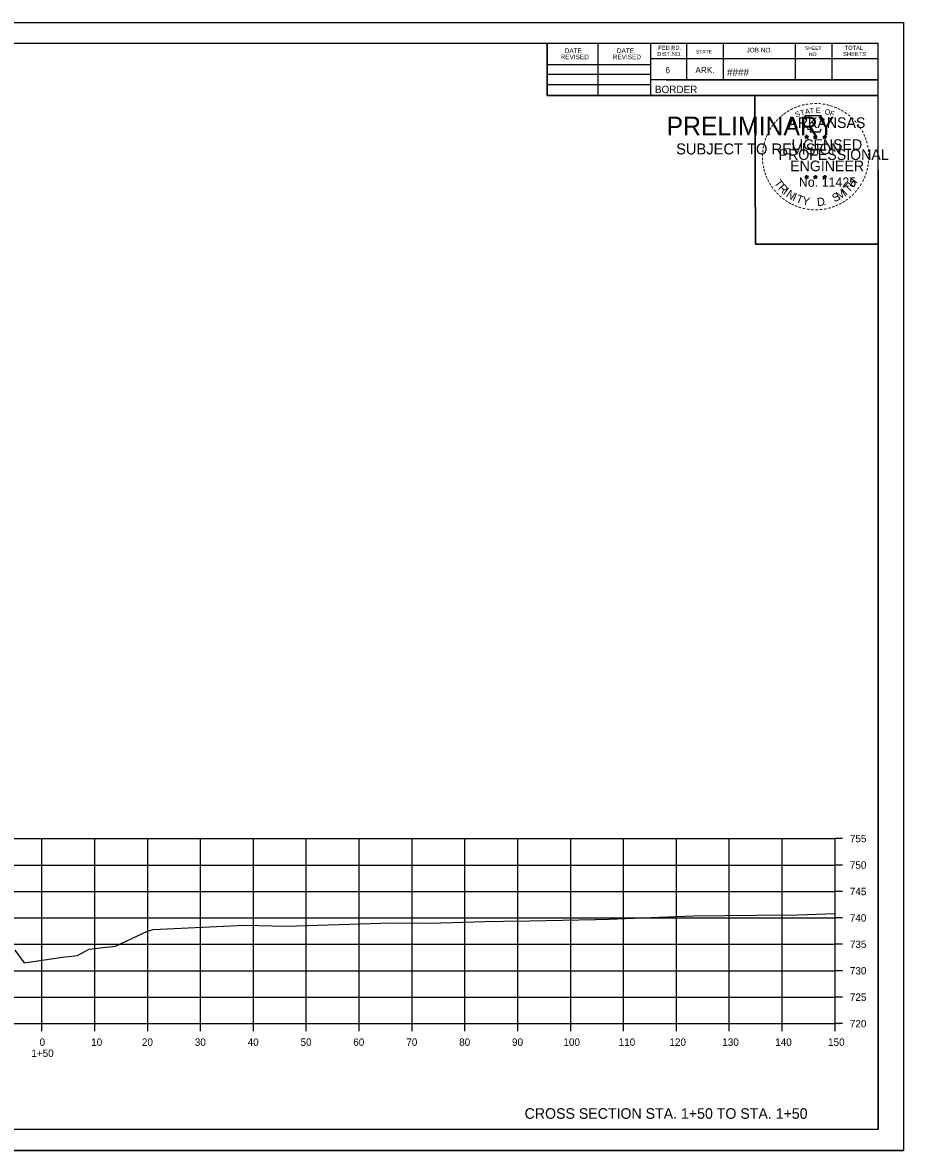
# Model space of a CAD drawing. Extents: x 1354696 to 1366163, y 660729 to 670380.
# Drawn here: x 1363546 to 1363712.6, y 670167.1 to 670380.5 of the extents above; entities that cross this region are included whole.
import ezdxf

# ---------------------------------------------------------------- set-up
doc = ezdxf.new("R2010")
doc.units = 0
for name, color, linetype in [('NO PLOT CELL', 7, 'Continuous'), ('R_Axis', 7, 'Continuous'), ('R_Axis Annot', 7, 'Continuous'), ('R_Border', 7, 'Continuous'), ('R_Border PE', 7, 'Continuous'), ('R_Border Prem', 7, 'Continuous'), ('R_Draft', 7, 'Continuous'), ('R_Exist Surface', 7, 'Continuous'), ('R_Grid', 7, 'Continuous'), ('R_No Plot', 7, 'Continuous')]:
    doc.layers.add(name, color=color, linetype=linetype)

msp = doc.modelspace()

# ---------------------------------------------------------------- linework, layer by layer
at = {"layer": 'R_Axis'}
for p, q in [((1363699.68, 670191.13), (1363699.68, 670226.13)), ((1363701.08, 670226.13), (1363699.68, 670226.13)), ((1363701.08, 670221.13), (1363699.68, 670221.13)), ((1363701.08, 670216.13), (1363699.68, 670216.13)), ((1363701.08, 670211.13), (1363699.68, 670211.13)), ((1363701.08, 670206.13), (1363699.68, 670206.13)), ((1363701.08, 670201.13), (1363699.68, 670201.13)), ((1363701.08, 670196.13), (1363699.68, 670196.13)), ((1363399.68, 670191.13), (1363699.68, 670191.13)), ((1363549.68, 670189.73), (1363549.68, 670191.13)), ((1363559.68, 670189.73), (1363559.68, 670191.13)), ((1363569.68, 670189.73), (1363569.68, 670191.13)), ((1363579.68, 670189.73), (1363579.68, 670191.13)), ((1363589.68, 670189.73), (1363589.68, 670191.13)), ((1363599.68, 670189.73), (1363599.68, 670191.13)), ((1363609.68, 670189.73), (1363609.68, 670191.13)), ((1363619.68, 670189.73), (1363619.68, 670191.13)), ((1363629.68, 670189.73), (1363629.68, 670191.13)), ((1363639.68, 670189.73), (1363639.68, 670191.13)), ((1363649.68, 670189.73), (1363649.68, 670191.13)), ((1363659.68, 670189.73), (1363659.68, 670191.13)), ((1363669.68, 670189.73), (1363669.68, 670191.13)), ((1363679.68, 670189.73), (1363679.68, 670191.13)), ((1363689.68, 670189.73), (1363689.68, 670191.13)), ((1363699.68, 670189.73), (1363699.68, 670191.13)), ((1363701.08, 670191.13), (1363699.68, 670191.13))]:
    msp.add_line(p, q, dxfattribs=at)
at = {"layer": 'R_Border'}
for p, q in [((1363391.68, 670376.59), (1363707.86, 670376.59)), ((1363645.22, 670366.71), (1363645.22, 670376.59)), ((1363654.9, 670366.71), (1363654.9, 670376.59)), ((1363664.76, 670376.59), (1363664.76, 670366.71)), ((1363671.6, 670376.59), (1363671.6, 670369.65)), ((1363678.54, 670376.59), (1363678.54, 670369.65)), ((1363692.12, 670376.59), (1363692.12, 670369.65)), ((1363699.06, 670376.59), (1363699.06, 670369.65)), ((1363707.86, 670171.13), (1363707.86, 670376.59)), ((1363707.86, 670373.65), (1363664.76, 670373.65)), ((1363707.86, 670373.67), (1363707.86, 670373.67)), ((1363645.22, 670372.57), (1363664.76, 670372.57)), ((1363645.22, 670370.71), (1363664.76, 670370.71)), ((1363645.22, 670368.77), (1363664.76, 670368.77)), ((1363707.86, 670369.65), (1363664.76, 670369.65)), ((1363667.72, 670369.65), (1363707.86, 670369.65)), ((1363707.86, 670366.71), (1363645.22, 670366.71)), ((1363707.86, 670171.13), (1363391.68, 670171.13))]:
    msp.add_line(p, q, dxfattribs=at)
at = {"layer": 'R_Border PE'}
for p, q in [((1363693.95, 670358.96), (1363694.29, 670358.85)), ((1363693.95, 670358.96), (1363694.2, 670358.92)), ((1363693.95, 670358.96), (1363694.18, 670358.84)), ((1363694.08, 670358.55), (1363694.29, 670358.85)), ((1363694.08, 670358.55), (1363694.2, 670358.8)), ((1363694.08, 670358.55), (1363694.29, 670358.77)), ((1363694.29, 670359.22), (1363694.25, 670358.96)), ((1363694.29, 670358.85), (1363694.29, 670359.22)), ((1363694.29, 670359.22), (1363694.34, 670358.97)), ((1363694.64, 670358.96), (1363694.29, 670358.85)), ((1363694.51, 670358.55), (1363694.29, 670358.85)), ((1363694.51, 670358.55), (1363694.29, 670358.77)), ((1363694.64, 670358.96), (1363694.36, 670358.91)), ((1363694.51, 670358.55), (1363694.37, 670358.85)), ((1363694.64, 670358.96), (1363694.44, 670358.86)), ((1363695.62, 670358.96), (1363695.96, 670358.85)), ((1363695.62, 670358.96), (1363695.87, 670358.92)), ((1363695.62, 670358.96), (1363695.85, 670358.84)), ((1363695.75, 670358.55), (1363695.96, 670358.85)), ((1363695.75, 670358.55), (1363695.87, 670358.8)), ((1363695.75, 670358.55), (1363695.96, 670358.77)), ((1363695.96, 670359.22), (1363695.92, 670358.96)), ((1363695.96, 670358.85), (1363695.96, 670359.22)), ((1363695.96, 670359.22), (1363696.01, 670358.97)), ((1363696.31, 670358.96), (1363695.96, 670358.85)), ((1363696.18, 670358.55), (1363695.96, 670358.85)), ((1363696.18, 670358.55), (1363695.96, 670358.77)), ((1363696.31, 670358.96), (1363696.03, 670358.91)), ((1363696.18, 670358.55), (1363696.04, 670358.85)), ((1363696.31, 670358.96), (1363696.11, 670358.86)), ((1363697.38, 670358.95), (1363697.73, 670358.84)), ((1363697.38, 670358.95), (1363697.63, 670358.91)), ((1363697.38, 670358.95), (1363697.62, 670358.83)), ((1363697.51, 670358.54), (1363697.73, 670358.84)), ((1363697.51, 670358.54), (1363697.64, 670358.79)), ((1363697.51, 670358.54), (1363697.73, 670358.76)), ((1363697.73, 670359.2), (1363697.69, 670358.95)), ((1363697.73, 670358.84), (1363697.73, 670359.2)), ((1363697.73, 670359.2), (1363697.78, 670358.95)), ((1363698.08, 670358.95), (1363697.73, 670358.84)), ((1363697.94, 670358.54), (1363697.73, 670358.84)), ((1363697.94, 670358.54), (1363697.73, 670358.76)), ((1363698.08, 670358.95), (1363697.79, 670358.9)), ((1363697.94, 670358.54), (1363697.8, 670358.83)), ((1363698.08, 670358.95), (1363697.87, 670358.85)), ((1363694.29, 670351.64), (1363694.25, 670351.39)), ((1363694.29, 670351.28), (1363694.29, 670351.64)), ((1363694.29, 670351.64), (1363694.34, 670351.39)), ((1363695.96, 670351.64), (1363695.92, 670351.39)), ((1363695.96, 670351.28), (1363695.96, 670351.64)), ((1363695.96, 670351.64), (1363696.01, 670351.39)), ((1363697.73, 670351.63), (1363697.69, 670351.38)), ((1363697.73, 670351.27), (1363697.73, 670351.63)), ((1363697.73, 670351.63), (1363697.78, 670351.38)), ((1363693.94, 670351.39), (1363694.29, 670351.28)), ((1363693.94, 670351.39), (1363694.19, 670351.34)), ((1363693.94, 670351.39), (1363694.18, 670351.27)), ((1363694.07, 670350.98), (1363694.29, 670351.28)), ((1363694.07, 670350.98), (1363694.2, 670351.23)), ((1363694.07, 670350.98), (1363694.29, 670351.2)), ((1363694.64, 670351.39), (1363694.29, 670351.28)), ((1363694.5, 670350.98), (1363694.29, 670351.28)), ((1363694.5, 670350.98), (1363694.29, 670351.2)), ((1363694.64, 670351.39), (1363694.35, 670351.34)), ((1363694.5, 670350.98), (1363694.37, 670351.27)), ((1363694.64, 670351.39), (1363694.43, 670351.29)), ((1363695.61, 670351.39), (1363695.96, 670351.28)), ((1363695.61, 670351.39), (1363695.86, 670351.34)), ((1363695.61, 670351.39), (1363695.85, 670351.27)), ((1363695.74, 670350.98), (1363695.96, 670351.28)), ((1363695.74, 670350.98), (1363695.87, 670351.23)), ((1363695.74, 670350.98), (1363695.96, 670351.2)), ((1363696.31, 670351.39), (1363695.96, 670351.28)), ((1363696.17, 670350.98), (1363695.96, 670351.28)), ((1363696.17, 670350.98), (1363695.96, 670351.2)), ((1363696.31, 670351.39), (1363696.02, 670351.34)), ((1363696.17, 670350.98), (1363696.04, 670351.27)), ((1363696.31, 670351.39), (1363696.1, 670351.29)), ((1363697.38, 670351.38), (1363697.73, 670351.27)), ((1363697.38, 670351.38), (1363697.63, 670351.33)), ((1363697.38, 670351.38), (1363697.61, 670351.26)), ((1363697.51, 670350.97), (1363697.73, 670351.27)), ((1363697.51, 670350.97), (1363697.64, 670351.22)), ((1363697.51, 670350.97), (1363697.72, 670351.19)), ((1363697.94, 670350.97), (1363697.72, 670351.19)), ((1363698.07, 670351.38), (1363697.73, 670351.27)), ((1363697.94, 670350.97), (1363697.73, 670351.27)), ((1363698.07, 670351.38), (1363697.79, 670351.33)), ((1363697.94, 670350.97), (1363697.8, 670351.26)), ((1363698.07, 670351.38), (1363697.87, 670351.28))]:
    msp.add_line(p, q, dxfattribs=at)
for points in [[(1363693.99, 670362.84), (1363694.26, 670362.01)], [(1363697.5, 670361.92), (1363697.64, 670362.2), (1363696.95, 670362.18), (1363697.1, 670362.84), (1363693.99, 670362.84)], [(1363694.48, 670360.42), (1363694.48, 670360.33), (1363695.04, 670360.31), (1363694.99, 670359.84), (1363696.86, 670359.84), (1363697.06, 670360.37)], [(1363694.29, 670359.22), (1363694.51, 670358.55), (1363693.95, 670358.96), (1363694.64, 670358.96), (1363694.08, 670358.55), (1363694.29, 670359.22)], [(1363695.96, 670359.22), (1363696.18, 670358.55), (1363695.62, 670358.96), (1363696.31, 670358.96), (1363695.75, 670358.55), (1363695.96, 670359.22)], [(1363697.73, 670359.2), (1363697.94, 670358.54), (1363697.38, 670358.95), (1363698.08, 670358.95), (1363697.51, 670358.54), (1363697.73, 670359.2)], [(1363694.29, 670351.64), (1363694.5, 670350.98), (1363693.94, 670351.39), (1363694.64, 670351.39), (1363694.07, 670350.98), (1363694.29, 670351.64)], [(1363695.96, 670351.64), (1363696.17, 670350.98), (1363695.61, 670351.39), (1363696.31, 670351.39), (1363695.74, 670350.98), (1363695.96, 670351.64)], [(1363697.73, 670351.63), (1363697.94, 670350.97), (1363697.38, 670351.38), (1363698.07, 670351.38), (1363697.51, 670350.97), (1363697.73, 670351.63)]]:
    msp.add_lwpolyline(points, dxfattribs=at)
for centre, radius in [((1363694.29, 670358.85), 0.172), ((1363694.29, 670358.85), 0.145), ((1363694.29, 670358.85), 0.116), ((1363694.29, 670358.85), 0.0991), ((1363694.29, 670358.85), 0.0747), ((1363694.29, 670358.85), 0.0495), ((1363694.29, 670358.85), 0.0296), ((1363695.96, 670358.85), 0.172), ((1363695.96, 670358.85), 0.145), ((1363695.96, 670358.85), 0.116), ((1363695.96, 670358.85), 0.0991), ((1363695.96, 670358.85), 0.0747), ((1363695.96, 670358.85), 0.0495), ((1363695.96, 670358.85), 0.0296), ((1363697.73, 670358.84), 0.172), ((1363697.73, 670358.84), 0.145), ((1363697.73, 670358.84), 0.116), ((1363697.73, 670358.84), 0.0991), ((1363697.73, 670358.84), 0.0747), ((1363697.73, 670358.84), 0.0495), ((1363697.73, 670358.84), 0.0296), ((1363694.29, 670351.28), 0.172), ((1363694.29, 670351.28), 0.145), ((1363694.29, 670351.28), 0.116), ((1363694.29, 670351.28), 0.0991), ((1363694.29, 670351.28), 0.0747), ((1363694.29, 670351.28), 0.0495), ((1363694.29, 670351.28), 0.0296), ((1363695.96, 670351.28), 0.172), ((1363695.96, 670351.28), 0.145), ((1363695.96, 670351.28), 0.116), ((1363695.96, 670351.28), 0.0991), ((1363695.96, 670351.28), 0.0747), ((1363695.96, 670351.28), 0.0495), ((1363695.96, 670351.28), 0.0296), ((1363697.73, 670351.27), 0.172), ((1363697.73, 670351.27), 0.145), ((1363697.73, 670351.27), 0.116), ((1363697.73, 670351.27), 0.0991), ((1363697.73, 670351.27), 0.0747), ((1363697.73, 670351.27), 0.0495), ((1363697.73, 670351.27), 0.0296)]:
    msp.add_circle(centre, radius, dxfattribs=at)
at = {"layer": 'R_Exist Surface'}
msp.add_lwpolyline([(1363544.58, 670205.04), (1363546.34, 670202.66), (1363553.59, 670203.68), (1363556.43, 670204.01), (1363557.64, 670204.68), (1363558.58, 670205.23), (1363560.68, 670205.44), (1363563.57, 670205.8), (1363569.65, 670208.59), (1363570.73, 670208.94), (1363587.96, 670209.77), (1363595.85, 670209.59), (1363615.82, 670210.19), (1363623.08, 670210.11), (1363633.43, 670210.43), (1363636.99, 670210.48), (1363641.86, 670210.56), (1363654.38, 670210.82), (1363656.9, 670210.92), (1363669.62, 670211.41), (1363672.92, 670211.54), (1363684.85, 670211.63), (1363692.64, 670211.71), (1363699.68, 670211.96)], dxfattribs=at)
at = {"layer": 'R_Grid'}
for p, q in [((1363399.68, 670226.13), (1363699.68, 670226.13)), ((1363549.68, 670191.13), (1363549.68, 670226.13)), ((1363559.68, 670191.13), (1363559.68, 670226.13)), ((1363569.68, 670191.13), (1363569.68, 670226.13)), ((1363579.68, 670191.13), (1363579.68, 670226.13)), ((1363589.68, 670191.13), (1363589.68, 670226.13)), ((1363599.68, 670191.13), (1363599.68, 670226.13)), ((1363609.68, 670191.13), (1363609.68, 670226.13)), ((1363619.68, 670191.13), (1363619.68, 670226.13)), ((1363629.68, 670191.13), (1363629.68, 670226.13)), ((1363639.68, 670191.13), (1363639.68, 670226.13)), ((1363649.68, 670191.13), (1363649.68, 670226.13)), ((1363659.68, 670191.13), (1363659.68, 670226.13)), ((1363669.68, 670191.13), (1363669.68, 670226.13)), ((1363679.68, 670191.13), (1363679.68, 670226.13)), ((1363689.68, 670191.13), (1363689.68, 670226.13)), ((1363699.68, 670191.13), (1363699.68, 670226.13)), ((1363399.68, 670221.13), (1363699.68, 670221.13)), ((1363399.68, 670216.13), (1363699.68, 670216.13)), ((1363399.68, 670211.13), (1363699.68, 670211.13)), ((1363399.68, 670206.13), (1363699.68, 670206.13)), ((1363399.68, 670201.13), (1363699.68, 670201.13)), ((1363399.68, 670196.13), (1363699.68, 670196.13)), ((1363399.68, 670191.13), (1363699.68, 670191.13))]:
    msp.add_line(p, q, dxfattribs=at)
at = {"layer": 'R_No Plot'}
for p, q in [((1363379.28, 670380.48), (1363712.61, 670380.48)), ((1363683.9, 670344.25), (1363683.9, 670344.25)), ((1363379.28, 670167.15), (1363712.61, 670167.15))]:
    msp.add_line(p, q, dxfattribs=at)
for points in [[(1363379.27, 670380.48), (1363712.61, 670380.48), (1363712.61, 670167.14), (1363379.27, 670167.14)], [(1363625.6, 670376.59), (1363645.22, 670376.59), (1363645.22, 670366.71), (1363661.33, 670366.71), (1363684.53, 670366.71), (1363684.65, 670338.55), (1363707.86, 670338.55), (1363707.86, 670171.13), (1363391.68, 670171.13), (1363391.68, 670376.59)], [(1363684.53, 670366.71), (1363707.74, 670366.71), (1363707.86, 670338.55), (1363684.65, 670338.55)]]:
    msp.add_lwpolyline(points, close=True, dxfattribs=at)

# ---------------------------------------------------------------- texts
at = {"layer": 'NO PLOT CELL'}
for s, p in [('MO:1127.78', (1363549.12, 670190.99)), ('CV:32.54', (1363699.68, 670190.99)), ('FV:0.35', (1363699.68, 670190.79))]:
    msp.add_text(s, height=0.14, dxfattribs=at).set_placement(p)
at = {"layer": 'R_Axis Annot'}
for s, p in [('755', (1363702.48, 670225.43)), ('750', (1363702.48, 670220.43)), ('745', (1363702.48, 670215.43)), ('740', (1363702.48, 670210.43)), ('735', (1363702.48, 670205.43)), ('730', (1363702.48, 670200.43)), ('725', (1363702.48, 670195.43)), ('720', (1363702.48, 670190.43)), ('0', (1363549.22, 670186.93)), ('10', (1363558.99, 670186.93)), ('20', (1363568.59, 670186.93)), ('30', (1363578.59, 670186.93)), ('40', (1363588.59, 670186.93)), ('50', (1363598.59, 670186.93)), ('60', (1363608.56, 670186.93)), ('70', (1363618.59, 670186.93)), ('80', (1363628.59, 670186.93)), ('90', (1363638.59, 670186.93)), ('100', (1363648.31, 670186.93)), ('110', (1363658.76, 670186.93)), ('120', (1363668.36, 670186.93)), ('130', (1363678.36, 670186.93)), ('140', (1363688.36, 670186.93)), ('150', (1363698.36, 670186.93)), ('1+50', (1363547.68, 670184.83))]:
    msp.add_text(s, height=1.4, dxfattribs=at).set_placement(p)
at = {"layer": 'R_Border'}
for s, height, p in [('DATE', 0.879, (1363648.56, 670374.72)), ('DATE', 0.879, (1363658.42, 670374.72)), ('FED.RD.', 0.782, (1363666.24, 670375.31)), ('STATE', 0.684, (1363673.36, 670374.63)), ('JOB NO.', 0.879, (1363682.94, 670374.83)), ('SHEET', 0.684, (1363693.98, 670375.31)), ('TOTAL', 0.782, (1363701.5, 670375.31)), ('REVISED', 0.879, (1363647.78, 670373.54)), ('REVISED', 0.879, (1363657.64, 670373.54)), ('DIST.NO.', 0.782, (1363666.04, 670374.13)), ('NO.', 0.684, (1363694.76, 670374.13)), ('SHEETS', 0.782, (1363701.22, 670374.13)), ('6', 1.17, (1363667.6, 670370.91)), ('ARK.', 1.172, (1363673.26, 670370.91)), ('####', 1.4, (1363679.24, 670370.39)), ('BORDER', 1.4, (1363665.62, 670367.14))]:
    msp.add_text(s, height=height, rotation=360, dxfattribs=at).set_placement(p)
at = {"layer": 'R_Border PE'}
for s, height, rotation, p in [('-', 1.6, 24.3072, (1363692.1, 670363.7)), ('-', 1.6, 19.1761, (1363692.73, 670363.97)), ('-', 1.6, 13.6301, (1363693.48, 670364.21)), ('-', 1.6, 10.2193, (1363694.16, 670364.37)), ('T', 1, 6.0228, (1363694.93, 670363.27)), ('-', 1.6, 5.8968, (1363694.89, 670364.48)), ('-', 1.6, 0.1862, (1363695.66, 670364.55)), ('E', 1, 0.8323, (1363696.04, 670363.38)), ('-', 1.6, 357.743, (1363696.39, 670364.54)), ('-', 1.6, 352.1617, (1363697.13, 670364.48)), ('-', 1.6, 347.2049, (1363697.85, 670364.37)), ('-', 1.6, 342.3362, (1363698.48, 670364.21)), ('-', 1.6, 337.8551, (1363699.22, 670363.99)), ('-', 1.6, 48.423, (1363688.94, 670361.34)), ('-', 1.6, 42.9622, (1363689.38, 670361.82)), ('-', 1.6, 38.9507, (1363689.82, 670362.24)), ('-', 1.6, 36.2317, (1363690.29, 670362.62)), ('-', 1.6, 34.0636, (1363690.87, 670363.01)), ('ARKANSAS', 2, 360, (1363690.84, 670360.55)), ('-', 1.6, 28.7918, (1363691.47, 670363.38)), ('S', 1, 21.594, (1363692.34, 670362.52)), ('T', 1, 16.4036, (1363693.26, 670362.85)), ('A', 1, 11.2132, (1363694.08, 670363.1)), ('O', 1, 350.4515, (1363697.64, 670363.17)), ('F', 1, 340.0707, (1363698.59, 670362.94)), ('-', 1.6, 334.1211, (1363699.85, 670363.72)), ('-', 1.6, 329.6409, (1363700.43, 670363.44)), ('-', 1.6, 325.8627, (1363701.07, 670363.08)), ('-', 1.6, 320.5297, (1363701.68, 670362.65)), ('-', 1.6, 315.5786, (1363702.28, 670362.16)), ('-', 1.6, 58.0706, (1363687.79, 670359.76)), ('-', 1.6, 54.2325, (1363688.12, 670360.29)), ('-', 1.6, 50.6142, (1363688.53, 670360.86)), ('-', 1.6, 309.8797, (1363702.85, 670361.61)), ('-', 1.6, 306.6522, (1363703.38, 670361.01)), ('-', 1.4, 303.6753, (1363703.86, 670360.44)), ('-', 1.6, 299.6684, (1363704.18, 670359.84)), ('-', 1.6, 75.461, (1363686.81, 670357.19)), ('-', 1.6, 72.3945, (1363687, 670357.91)), ('-', 1.6, 67.7743, (1363687.22, 670358.54)), ('-', 1.6, 62.8713, (1363687.48, 670359.15)), ('LICENSED', 2, 360, (1363691.44, 670356.4)), ('DWB', 0.01, 360, (1363694.28, 670358.85)), ('DWB', 0.01, 360, (1363695.95, 670358.85)), ('DWB', 0.01, 360, (1363697.72, 670358.83)), ('-', 1.6, 294.6628, (1363704.5, 670359.22)), ('-', 1.6, 290.5728, (1363704.76, 670358.65)), ('-', 1.6, 285.1233, (1363705, 670358.07)), ('-', 1.6, 85.1863, (1363686.6, 670355.79)), ('-', 1.6, 81.2013, (1363686.67, 670356.48)), ('PROFESSIONAL', 2, 360, (1363689.01, 670354.5)), ('-', 1.6, 280.5493, (1363705.2, 670357.32)), ('-', 1.6, 276.5962, (1363705.36, 670356.56)), ('-', 1.6, 94.1959, (1363686.61, 670354.36)), ('-', 1.6, 89.0622, (1363686.57, 670355.09)), ('-', 1.6, 98.9479, (1363686.68, 670353.7)), ('ENGINEER', 2, 360, (1363691.2, 670352.37)), ('-', 1.6, 260.9953, (1363705.36, 670353.88)), ('-', 1.6, 263.5172, (1363705.43, 670354.54)), ('-', 1.6, 274.3301, (1363705.42, 670355.83)), ('-', 1.6, 269.9407, (1363705.45, 670355.2)), ('-', 1.6, 101.7149, (1363686.82, 670352.96)), ('-', 1.6, 105.4578, (1363686.98, 670352.37)), ('-', 1.6, 109.0874, (1363687.19, 670351.74)), ('-', 1.6, 252.8681, (1363705.07, 670352.48)), ('-', 1.6, 255.7626, (1363705.25, 670353.2)), ('-', 1.6, 114.0643, (1363687.45, 670351.14)), ('-', 1.6, 115.7289, (1363687.75, 670350.52)), ('-', 1.6, 120.4471, (1363688.11, 670349.94)), ('-', 1.6, 125.8934, (1363688.51, 670349.38)), ('T', 1.54, 306.0406, (1363688.05, 670350.12)), ('R', 1.54, 314.005, (1363688.81, 670349.07)), ('No. 11425', 1.757, 360, (1363692.83, 670349.42)), ('DWB', 0.01, 360, (1363694.28, 670351.27)), ('DWB', 0.01, 360, (1363695.95, 670351.27)), ('DWB', 0.01, 360, (1363697.71, 670351.26)), ('T', 1.54, 46.6444, (1363702.28, 670348.21)), ('H', 1.54, 54.6088, (1363703.17, 670349.15)), ('-', 1.6, 239.0712, (1363704.19, 670350.43)), ('-', 1.6, 244.6197, (1363704.59, 670351.18)), ('-', 1.6, 247.8887, (1363704.85, 670351.81)), ('-', 1.6, 130.7181, (1363688.97, 670348.83)), ('-', 1.6, 134.2238, (1363689.49, 670348.28)), ('-', 1.6, 138.9338, (1363690.02, 670347.82)), ('-', 1.6, 144.6463, (1363690.57, 670347.41)), ('I', 1.54, 321.9694, (1363689.71, 670348.14)), ('N', 1.54, 326.5002, (1363690.28, 670347.66)), ('I', 1.54, 335.3603, (1363691.49, 670346.88)), ('T', 1.54, 339.8912, (1363692.15, 670346.55)), ('Y', 1.54, 347.8556, (1363693.37, 670346.11)), ('D', 1.54, 6.3969, (1363696.35, 670345.75)), ('S', 1.54, 26.9312, (1363699.6, 670346.48)), ('M', 1.54, 32.6563, (1363700.44, 670346.88)), ('I', 1.54, 42.1136, (1363701.72, 670347.73)), ('-', 1.6, 221.0851, (1363702.36, 670348.14)), ('-', 1.6, 225.7653, (1363702.88, 670348.65)), ('-', 1.6, 231.2538, (1363703.36, 670349.21)), ('-', 1.6, 233.8452, (1363703.79, 670349.78)), ('-', 1.6, 148.0898, (1363691.13, 670347.04)), ('-', 1.6, 151.5704, (1363691.71, 670346.71)), ('-', 1.6, 154.6002, (1363692.23, 670346.47)), ('-', 1.6, 158.5612, (1363692.86, 670346.21)), ('-', 1.6, 162.7983, (1363693.54, 670346)), ('-', 1.6, 167.5555, (1363694.26, 670345.84)), ('-', 1.6, 173.1155, (1363695.03, 670345.73)), ('-', 1.6, 176.5183, (1363695.78, 670345.67)), ('-', 1.6, 181.5918, (1363696.52, 670345.69)), ('-', 1.6, 185.8167, (1363697.33, 670345.77)), ('-', 1.6, 191.2858, (1363698.07, 670345.9)), ('.', 1.54, 13.7642, (1363697.54, 670345.87)), ('-', 1.6, 195.4743, (1363698.8, 670346.1)), ('-', 1.6, 200.7184, (1363699.47, 670346.34)), ('-', 1.6, 204.2516, (1363700.09, 670346.61)), ('-', 1.6, 207.3568, (1363700.72, 670346.93)), ('-', 1.6, 212.2491, (1363701.28, 670347.28)), ('-', 1.6, 215.7363, (1363701.81, 670347.67))]:
    msp.add_text(s, height=height, rotation=rotation, dxfattribs=at).set_placement(p)
at = {"layer": 'R_Border Prem'}
for s, height, p in [('PRELIMINARY', 3.5, (1363667.81, 670359.17)), ('DWB', 0.01, (1363668.56, 670361.02)), ('SUBJECT TO REVISION', 2.0751, (1363669.62, 670355.54))]:
    msp.add_text(s, height=height, rotation=360, dxfattribs=at).set_placement(p)
at = {"layer": 'R_Draft'}
msp.add_text('CROSS SECTION STA. 1+50 TO STA. 1+50', height=2, dxfattribs=at).set_placement((1363640.97, 670173.13))

doc.saveas('drawing.dxf')
